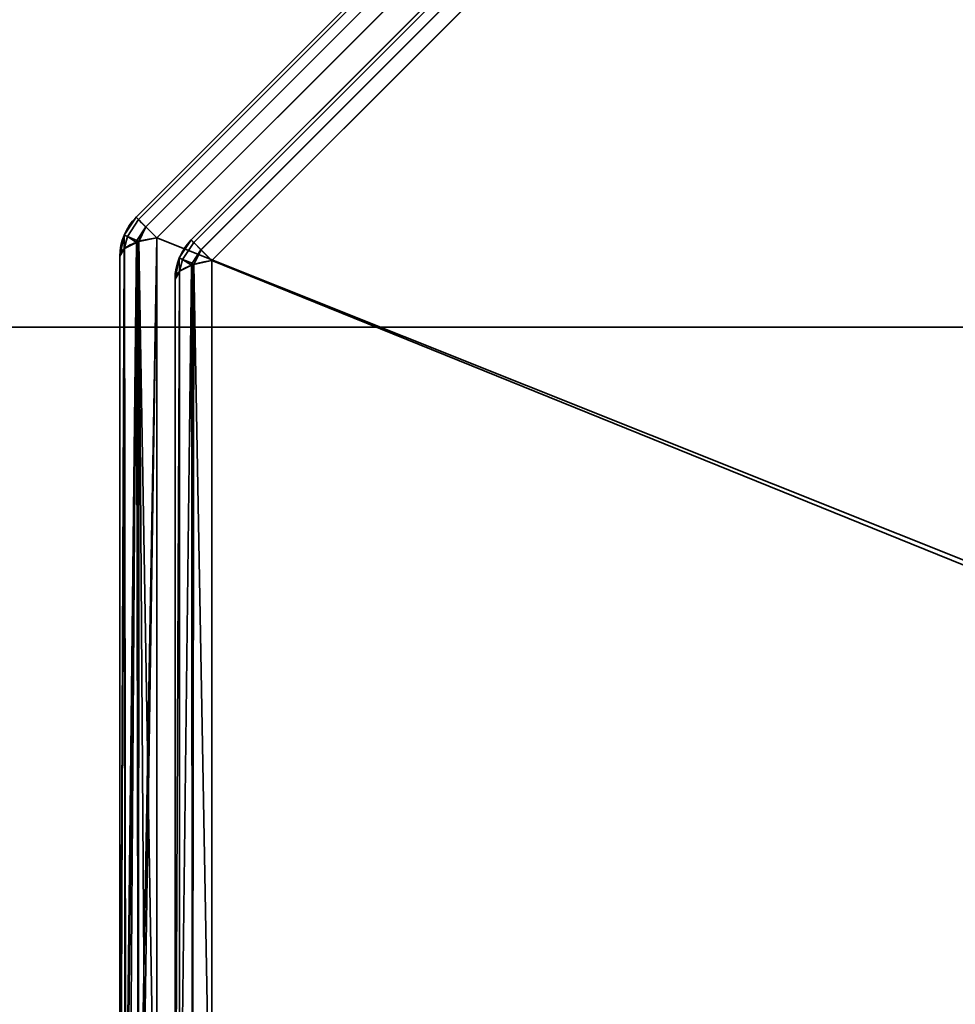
# Model space of a CAD drawing. Header units: millimetres. Extents: x -603 to 3703, y -115 to 193.
# Tile 853 of 1056: x 2459 to 2471, y -27 to -14. Entities that reach past the tile are written whole.
import ezdxf

# ---------------------------------------------------------------- set-up
doc = ezdxf.new("R2010")
doc.units = ezdxf.units.MM
doc.layers.add('151', color=7, linetype='Continuous', true_color=0xffffff)

# ---------------------------------------------------------------- blocks, each defined once
blk = doc.blocks.new('UG_SURFACE_003')
at = {"layer": '151', "color": 252, "linetype": 'Continuous', "lineweight": 35}
for points in [[(3703, -18, 2212.25), (3703, 174.4, 2212.25), (2297, 174.4, 2212.25), (2297, -18, 2212.25)], [(2447, -18, 2062.25), (2447, 174.4, 2062.25), (3553, 174.4, 2062.25), (3553, -18, 2062.25)], [(3703, -18, 2212.25), (2297, -18, 2212.25), (2447, -18, 2062.25), (3553, -18, 2062.25)]]:
    blk.add_3dface(points, dxfattribs=at)
blk = doc.blocks.new('UG_SURFACE_097')
at = {"layer": '151', "color": 252, "linetype": 'Continuous', "lineweight": 35}
for points in [[(2460.596, -16.637, 1161.986), (2470.637, -6.596, 1161.986), (2470.605, -6.564, 1161.739), (2460.564, -16.605, 1161.739)], [(2470.637, -6.596, 1014.514), (2460.596, -16.637, 1014.514), (2460.564, -16.605, 1014.761), (2470.605, -6.564, 1014.761)], [(2470.605, -6.564, 1161.739), (2470.605, -6.564, 1014.761), (2460.564, -16.605, 1014.761), (2460.564, -16.605, 1161.739)], [(2470.637, -6.596, 1161.987), (2470.637, -6.596, 1161.986), (2460.596, -16.637, 1161.986), (2460.596, -16.637, 1161.987)], [(2460.596, -16.637, 1161.987), (2460.688, -16.729, 1162.201), (2470.729, -6.688, 1162.201), (2470.637, -6.596, 1161.987)], [(2470.637, -6.596, 1014.513), (2470.729, -6.688, 1014.299), (2460.688, -16.729, 1014.299), (2460.596, -16.637, 1014.513)], [(2460.596, -16.637, 1014.513), (2460.596, -16.637, 1014.514), (2470.637, -6.596, 1014.514), (2470.637, -6.596, 1014.513)], [(2470.73, -6.689, 1162.204), (2470.729, -6.688, 1162.201), (2460.688, -16.729, 1162.201), (2460.689, -16.73, 1162.204)], [(2460.689, -16.73, 1014.296), (2460.688, -16.729, 1014.299), (2470.729, -6.688, 1014.299), (2470.73, -6.689, 1014.296)], [(2460.689, -16.73, 1162.204), (2460.827, -16.868, 1162.357), (2470.868, -6.827, 1162.357), (2470.73, -6.689, 1162.204)], [(2470.73, -6.689, 1014.296), (2470.868, -6.827, 1014.143), (2460.827, -16.868, 1014.143), (2460.689, -16.73, 1014.296)], [(2470.868, -6.827, 1162.357), (2460.827, -16.868, 1162.357), (2460.827, -30.332, 1167.419), (2480.253, -30.332, 1174.723)], [(2460.827, -16.868, 1014.143), (2470.868, -6.827, 1014.143), (2484.332, -6.827, 1009.081), (2484.332, -26.252, 1001.777)], [(2480.253, -30.332, 1174.723), (2484.332, -26.252, 1174.723), (2484.332, -6.827, 1167.419), (2470.868, -6.827, 1162.357)], [(2461.296, -16.927, 1014.935), (2470.927, -7.296, 1014.935), (2470.895, -7.264, 1015.182), (2461.264, -16.895, 1015.182)], [(2470.895, -7.264, 1161.318), (2461.264, -16.895, 1161.318), (2461.264, -16.895, 1015.182), (2470.895, -7.264, 1015.182)], [(2470.927, -7.296, 1161.565), (2461.296, -16.927, 1161.565), (2461.264, -16.895, 1161.318), (2470.895, -7.264, 1161.318)], [(2470.927, -7.296, 1014.933), (2470.927, -7.296, 1014.935), (2461.296, -16.927, 1014.935), (2461.296, -16.927, 1014.933)], [(2461.296, -16.927, 1014.933), (2461.388, -17.019, 1014.72), (2471.019, -7.388, 1014.72), (2470.927, -7.296, 1014.933)], [(2470.927, -7.296, 1161.567), (2471.019, -7.388, 1161.78), (2461.388, -17.019, 1161.78), (2461.296, -16.927, 1161.567)], [(2461.296, -16.927, 1161.567), (2461.296, -16.927, 1161.565), (2470.927, -7.296, 1161.565), (2470.927, -7.296, 1161.567)], [(2471.02, -7.389, 1014.717), (2471.019, -7.388, 1014.72), (2461.388, -17.019, 1014.72), (2461.389, -17.02, 1014.717)], [(2461.389, -17.02, 1161.783), (2461.388, -17.019, 1161.78), (2471.019, -7.388, 1161.78), (2471.02, -7.389, 1161.783)], [(2461.389, -17.02, 1014.717), (2461.527, -17.157, 1014.564), (2471.158, -7.527, 1014.564), (2471.02, -7.389, 1014.717)], [(2471.02, -7.389, 1161.783), (2471.158, -7.527, 1161.936), (2461.527, -17.157, 1161.936), (2461.389, -17.02, 1161.783)], [(2461.527, -17.157, 1161.936), (2471.158, -7.527, 1161.936), (2483.868, -7.527, 1166.715), (2484.565, -26.485, 1174.105)], [(2484.565, -26.485, 1002.395), (2483.868, -7.527, 1009.785), (2471.158, -7.527, 1014.564), (2461.527, -17.157, 1014.564)], [(2460.413, -16.832, 1014.761), (2460.413, -16.832, 1161.739), (2460.564, -16.605, 1161.739), (2460.564, -16.605, 1014.761)], [(2460.454, -16.851, 1161.987), (2460.596, -16.637, 1161.986), (2460.564, -16.605, 1161.739), (2460.413, -16.832, 1161.739)], [(2460.413, -16.832, 1014.761), (2460.564, -16.605, 1014.761), (2460.596, -16.637, 1014.514), (2460.454, -16.851, 1014.513)], [(2460.454, -16.851, 1161.987), (2460.596, -16.637, 1161.987), (2460.596, -16.637, 1161.986)], [(2460.688, -16.729, 1162.201), (2460.596, -16.637, 1161.987), (2460.454, -16.851, 1161.987), (2460.575, -16.901, 1162.204)], [(2460.575, -16.901, 1014.296), (2460.454, -16.851, 1014.513), (2460.596, -16.637, 1014.513), (2460.688, -16.729, 1014.299)], [(2460.596, -16.637, 1014.514), (2460.596, -16.637, 1014.513), (2460.454, -16.851, 1014.513)], [(2460.575, -16.901, 1162.204), (2460.689, -16.73, 1162.204), (2460.688, -16.729, 1162.201)], [(2460.688, -16.729, 1014.299), (2460.689, -16.73, 1014.296), (2460.575, -16.901, 1014.296)], [(2460.689, -16.73, 1162.204), (2460.575, -16.901, 1162.204), (2460.599, -16.916, 1162.229)], [(2460.599, -16.916, 1014.271), (2460.575, -16.901, 1014.296), (2460.689, -16.73, 1014.296)], [(2460.599, -16.916, 1162.229), (2460.827, -16.868, 1162.357), (2460.689, -16.73, 1162.204)], [(2460.689, -16.73, 1014.296), (2460.827, -16.868, 1014.143), (2460.599, -16.916, 1014.271)], [(2460.412, -16.834, 1014.761), (2460.359, -17.1, 1014.761), (2460.359, -17.1, 1161.739), (2460.412, -16.834, 1161.739)], [(2460.412, -16.834, 1161.739), (2460.359, -17.1, 1161.739), (2460.414, -17.007, 1161.987)], [(2460.414, -17.007, 1014.513), (2460.359, -17.1, 1014.761), (2460.412, -16.834, 1014.761)], [(2460.412, -16.834, 1161.739), (2460.413, -16.832, 1161.739), (2460.413, -16.832, 1014.761), (2460.412, -16.834, 1014.761)], [(2460.413, -16.832, 1161.739), (2460.412, -16.834, 1161.739), (2460.454, -16.851, 1161.987)], [(2460.454, -16.851, 1014.513), (2460.412, -16.834, 1014.761), (2460.413, -16.832, 1014.761)], [(2460.414, -17.007, 1161.987), (2460.454, -16.851, 1161.987), (2460.412, -16.834, 1161.739)], [(2460.412, -16.834, 1014.761), (2460.454, -16.851, 1014.513), (2460.414, -17.007, 1014.513)], [(2460.454, -16.851, 1161.987), (2460.414, -17.007, 1161.987), (2460.417, -17.002, 1162.001)], [(2460.417, -17.002, 1014.499), (2460.414, -17.007, 1014.513), (2460.454, -16.851, 1014.513)], [(2460.454, -16.851, 1161.987), (2460.417, -17.002, 1162.001), (2460.57, -16.926, 1162.202)], [(2460.57, -16.926, 1014.298), (2460.417, -17.002, 1014.499), (2460.454, -16.851, 1014.513)], [(2460.57, -16.926, 1162.202), (2460.575, -16.901, 1162.204), (2460.454, -16.851, 1161.987)], [(2460.454, -16.851, 1014.513), (2460.575, -16.901, 1014.296), (2460.57, -16.926, 1014.298)], [(2460.57, -16.926, 1162.202), (2460.417, -17.002, 1162.001), (2460.424, -30.198, 1166.96)], [(2460.433, -30.196, 1009.545), (2460.417, -17.002, 1014.499), (2460.57, -16.926, 1014.298)], [(2460.582, -16.92, 1162.219), (2460.57, -16.926, 1162.202), (2460.424, -30.198, 1166.96)], [(2460.424, -30.198, 1166.96), (2460.433, -30.21, 1167.001), (2460.582, -16.92, 1162.219)], [(2460.433, -30.21, 1167.001), (2460.59, -30.278, 1167.234), (2460.582, -16.92, 1162.219)], [(2460.57, -16.926, 1014.298), (2460.475, -30.236, 1009.41), (2460.433, -30.196, 1009.545)], [(2460.57, -16.926, 1014.298), (2460.594, -30.276, 1009.272), (2460.475, -30.236, 1009.41)], [(2460.575, -16.901, 1162.204), (2460.57, -16.926, 1162.202), (2460.582, -16.92, 1162.219)], [(2460.582, -16.92, 1014.281), (2460.57, -16.926, 1014.298), (2460.575, -16.901, 1014.296)], [(2460.57, -16.926, 1014.298), (2460.582, -16.92, 1014.281), (2460.594, -30.276, 1009.272)], [(2460.582, -16.92, 1162.219), (2460.599, -16.916, 1162.229), (2460.575, -16.901, 1162.204)], [(2460.575, -16.901, 1014.296), (2460.599, -16.916, 1014.271), (2460.582, -16.92, 1014.281)], [(2460.599, -16.916, 1162.229), (2460.582, -16.92, 1162.219), (2460.59, -30.278, 1167.234)], [(2460.594, -30.276, 1009.272), (2460.582, -16.92, 1014.281), (2460.599, -16.916, 1014.271)], [(2460.827, -16.868, 1162.357), (2460.599, -16.916, 1162.229), (2460.59, -30.278, 1167.234)], [(2460.59, -30.278, 1167.234), (2460.627, -30.294, 1167.288), (2460.827, -16.868, 1162.357)], [(2460.599, -16.916, 1014.271), (2460.693, -30.31, 1009.157), (2460.594, -30.276, 1009.272)], [(2460.599, -16.916, 1014.271), (2460.827, -16.868, 1014.143), (2460.827, -30.332, 1009.081)], [(2460.599, -16.916, 1014.271), (2460.827, -30.332, 1009.081), (2460.693, -30.31, 1009.157)], [(2460.627, -30.294, 1167.288), (2460.827, -30.332, 1167.419), (2460.827, -16.868, 1162.357)], [(2484.332, -26.252, 1001.777), (2480.253, -30.332, 1001.777), (2460.827, -30.332, 1009.081), (2460.827, -16.868, 1014.143)], [(2461.112, -17.122, 1161.318), (2461.112, -17.122, 1015.182), (2461.264, -16.895, 1015.182), (2461.264, -16.895, 1161.318)], [(2461.154, -17.141, 1014.933), (2461.296, -16.927, 1014.935), (2461.264, -16.895, 1015.182), (2461.112, -17.122, 1015.182)], [(2461.112, -17.122, 1161.318), (2461.264, -16.895, 1161.318), (2461.296, -16.927, 1161.565), (2461.154, -17.141, 1161.567)], [(2461.154, -17.141, 1014.933), (2461.296, -16.927, 1014.933), (2461.296, -16.927, 1014.935)], [(2461.388, -17.019, 1014.72), (2461.296, -16.927, 1014.933), (2461.154, -17.141, 1014.933), (2461.275, -17.191, 1014.717)], [(2461.275, -17.191, 1161.783), (2461.154, -17.141, 1161.567), (2461.296, -16.927, 1161.567), (2461.388, -17.019, 1161.78)], [(2461.296, -16.927, 1161.565), (2461.296, -16.927, 1161.567), (2461.154, -17.141, 1161.567)], [(2460.417, -17.002, 1162.001), (2460.414, -17.007, 1161.987), (2460.359, -30.1, 1166.627)], [(2460.359, -30.1, 1166.627), (2460.424, -30.198, 1166.96), (2460.417, -17.002, 1162.001)], [(2460.414, -17.007, 1161.987), (2460.359, -17.1, 1161.739), (2460.359, -30.1, 1166.627)], [(2460.414, -17.007, 1014.513), (2460.365, -30.131, 1009.768), (2460.359, -30.1, 1009.873)], [(2460.359, -30.1, 1009.873), (2460.359, -17.1, 1014.761), (2460.414, -17.007, 1014.513)], [(2460.359, -30.1, 1009.873), (2460.359, -30.1, 1166.627), (2460.359, -17.1, 1161.739), (2460.359, -17.1, 1014.761)], [(2460.414, -17.007, 1014.513), (2460.433, -30.196, 1009.545), (2460.365, -30.131, 1009.768)], [(2460.414, -17.007, 1014.513), (2460.417, -17.002, 1014.499), (2460.433, -30.196, 1009.545)], [(2461.275, -17.191, 1014.717), (2461.389, -17.02, 1014.717), (2461.388, -17.019, 1014.72)], [(2461.388, -17.019, 1161.78), (2461.389, -17.02, 1161.783), (2461.275, -17.191, 1161.783)], [(2461.389, -17.02, 1014.717), (2461.275, -17.191, 1014.717), (2461.299, -17.206, 1014.692)], [(2461.299, -17.206, 1161.808), (2461.275, -17.191, 1161.783), (2461.389, -17.02, 1161.783)], [(2461.299, -17.206, 1014.692), (2461.527, -17.157, 1014.564), (2461.389, -17.02, 1014.717)], [(2461.389, -17.02, 1161.783), (2461.527, -17.157, 1161.936), (2461.299, -17.206, 1161.808)], [(2461.112, -17.123, 1161.318), (2461.059, -17.39, 1161.318), (2461.059, -17.39, 1015.182), (2461.112, -17.123, 1015.182)], [(2461.112, -17.123, 1015.182), (2461.059, -17.39, 1015.182), (2461.114, -17.297, 1014.934)], [(2461.114, -17.297, 1161.566), (2461.059, -17.39, 1161.318), (2461.112, -17.123, 1161.318)], [(2461.112, -17.123, 1015.182), (2461.112, -17.122, 1015.182), (2461.112, -17.122, 1161.318), (2461.112, -17.123, 1161.318)], [(2461.112, -17.122, 1015.182), (2461.112, -17.123, 1015.182), (2461.154, -17.141, 1014.933)], [(2461.154, -17.141, 1161.567), (2461.112, -17.123, 1161.318), (2461.112, -17.122, 1161.318)], [(2461.114, -17.297, 1014.934), (2461.154, -17.141, 1014.933), (2461.112, -17.123, 1015.182)], [(2461.112, -17.123, 1161.318), (2461.154, -17.141, 1161.567), (2461.114, -17.297, 1161.566)], [(2461.154, -17.141, 1014.933), (2461.114, -17.297, 1014.934), (2461.117, -17.291, 1014.92)], [(2461.117, -17.291, 1161.58), (2461.114, -17.297, 1161.566), (2461.154, -17.141, 1161.567)], [(2461.154, -17.141, 1014.933), (2461.117, -17.291, 1014.92), (2461.27, -17.216, 1014.719)], [(2461.27, -17.216, 1161.782), (2461.117, -17.291, 1161.58), (2461.154, -17.141, 1161.567)], [(2461.117, -30.002, 1010.141), (2461.282, -29.92, 1009.923), (2461.282, -17.209, 1014.702), (2461.27, -17.216, 1014.719)], [(2461.27, -17.216, 1014.719), (2461.117, -17.291, 1014.92), (2461.117, -30.002, 1010.141)], [(2461.282, -29.92, 1166.577), (2461.117, -30.002, 1166.359), (2461.117, -17.291, 1161.58), (2461.27, -17.216, 1161.782)], [(2461.27, -17.216, 1014.719), (2461.275, -17.191, 1014.717), (2461.154, -17.141, 1014.933)], [(2461.154, -17.141, 1161.567), (2461.275, -17.191, 1161.783), (2461.27, -17.216, 1161.782)], [(2461.275, -17.191, 1014.717), (2461.27, -17.216, 1014.719), (2461.282, -17.209, 1014.702)], [(2461.282, -17.209, 1161.798), (2461.27, -17.216, 1161.782), (2461.275, -17.191, 1161.783)], [(2461.27, -17.216, 1161.782), (2461.282, -17.209, 1161.798), (2461.282, -29.92, 1166.577)], [(2461.282, -17.209, 1014.702), (2461.299, -17.206, 1014.692), (2461.275, -17.191, 1014.717)], [(2461.275, -17.191, 1161.783), (2461.299, -17.206, 1161.808), (2461.282, -17.209, 1161.798)], [(2461.282, -29.92, 1009.923), (2461.527, -29.868, 1009.785), (2461.527, -17.157, 1014.564), (2461.299, -17.206, 1014.692)], [(2461.299, -17.206, 1014.692), (2461.282, -17.209, 1014.702), (2461.282, -29.92, 1009.923)], [(2461.527, -29.868, 1166.715), (2461.282, -29.92, 1166.577), (2461.282, -17.209, 1161.798), (2461.299, -17.206, 1161.808)], [(2461.299, -17.206, 1161.808), (2461.527, -17.157, 1161.936), (2461.527, -29.868, 1166.715)], [(2484.565, -26.485, 1174.105), (2480.485, -30.565, 1174.105), (2461.527, -29.868, 1166.715), (2461.527, -17.157, 1161.936)], [(2461.527, -17.157, 1014.564), (2461.527, -29.868, 1009.785), (2480.485, -30.565, 1002.395), (2484.565, -26.485, 1002.395)], [(2461.059, -30.1, 1010.403), (2461.117, -30.002, 1010.141), (2461.117, -17.291, 1014.92), (2461.114, -17.297, 1014.934)], [(2461.114, -17.297, 1014.934), (2461.059, -17.39, 1015.182), (2461.059, -30.1, 1010.403)], [(2461.117, -30.002, 1166.359), (2461.059, -30.1, 1166.097), (2461.059, -17.39, 1161.318), (2461.114, -17.297, 1161.566)], [(2461.114, -17.297, 1161.566), (2461.117, -17.291, 1161.58), (2461.117, -30.002, 1166.359)], [(2461.059, -17.39, 1161.318), (2461.059, -30.1, 1166.097), (2461.059, -30.1, 1010.403), (2461.059, -17.39, 1015.182)]]:
    blk.add_3dface(points, dxfattribs=at)
blk = doc.blocks.new('UG_SURFACE_098')
at = {"layer": '151', "color": 252, "linetype": 'Continuous', "lineweight": 35}
for points in [[(2460.596, -16.637, 1651.986), (2470.637, -6.596, 1651.986), (2470.605, -6.564, 1651.739), (2460.564, -16.605, 1651.739)], [(2470.637, -6.596, 1504.514), (2460.596, -16.637, 1504.514), (2460.564, -16.605, 1504.761), (2470.605, -6.564, 1504.761)], [(2470.605, -6.564, 1651.739), (2470.605, -6.564, 1504.761), (2460.564, -16.605, 1504.761), (2460.564, -16.605, 1651.739)], [(2470.637, -6.596, 1651.987), (2470.637, -6.596, 1651.986), (2460.596, -16.637, 1651.986), (2460.596, -16.637, 1651.987)], [(2460.596, -16.637, 1651.987), (2460.688, -16.729, 1652.201), (2470.729, -6.688, 1652.201), (2470.637, -6.596, 1651.987)], [(2470.637, -6.596, 1504.513), (2470.729, -6.688, 1504.299), (2460.688, -16.729, 1504.299), (2460.596, -16.637, 1504.513)], [(2460.596, -16.637, 1504.513), (2460.596, -16.637, 1504.514), (2470.637, -6.596, 1504.514), (2470.637, -6.596, 1504.513)], [(2470.73, -6.689, 1652.204), (2470.729, -6.688, 1652.201), (2460.688, -16.729, 1652.201), (2460.689, -16.73, 1652.204)], [(2460.689, -16.73, 1504.296), (2460.688, -16.729, 1504.299), (2470.729, -6.688, 1504.299), (2470.73, -6.689, 1504.296)], [(2460.689, -16.73, 1652.204), (2460.827, -16.868, 1652.357), (2470.868, -6.827, 1652.357), (2470.73, -6.689, 1652.204)], [(2470.73, -6.689, 1504.296), (2470.868, -6.827, 1504.143), (2460.827, -16.868, 1504.143), (2460.689, -16.73, 1504.296)], [(2470.868, -6.827, 1652.357), (2460.827, -16.868, 1652.357), (2460.827, -30.332, 1657.419), (2480.253, -30.332, 1664.723)], [(2460.827, -16.868, 1504.143), (2470.868, -6.827, 1504.143), (2484.332, -6.827, 1499.081), (2484.332, -26.252, 1491.777)], [(2480.253, -30.332, 1664.723), (2484.332, -26.252, 1664.723), (2484.332, -6.827, 1657.419), (2470.868, -6.827, 1652.357)], [(2461.296, -16.927, 1504.935), (2470.927, -7.296, 1504.935), (2470.895, -7.264, 1505.182), (2461.264, -16.895, 1505.182)], [(2470.895, -7.264, 1651.318), (2461.264, -16.895, 1651.318), (2461.264, -16.895, 1505.182), (2470.895, -7.264, 1505.182)], [(2470.927, -7.296, 1651.565), (2461.296, -16.927, 1651.565), (2461.264, -16.895, 1651.318), (2470.895, -7.264, 1651.318)], [(2470.927, -7.296, 1504.933), (2470.927, -7.296, 1504.935), (2461.296, -16.927, 1504.935), (2461.296, -16.927, 1504.933)], [(2461.296, -16.927, 1504.933), (2461.388, -17.019, 1504.72), (2471.019, -7.388, 1504.72), (2470.927, -7.296, 1504.933)], [(2461.296, -16.927, 1651.567), (2461.296, -16.927, 1651.565), (2470.927, -7.296, 1651.565), (2470.927, -7.296, 1651.567)], [(2470.927, -7.296, 1651.567), (2471.019, -7.388, 1651.78), (2461.388, -17.019, 1651.78), (2461.296, -16.927, 1651.567)], [(2471.02, -7.389, 1504.717), (2471.019, -7.388, 1504.72), (2461.388, -17.019, 1504.72), (2461.389, -17.02, 1504.717)], [(2461.389, -17.02, 1651.783), (2461.388, -17.019, 1651.78), (2471.019, -7.388, 1651.78), (2471.02, -7.389, 1651.783)], [(2461.389, -17.02, 1504.717), (2461.527, -17.157, 1504.564), (2471.158, -7.527, 1504.564), (2471.02, -7.389, 1504.717)], [(2471.02, -7.389, 1651.783), (2471.158, -7.527, 1651.936), (2461.527, -17.157, 1651.936), (2461.389, -17.02, 1651.783)], [(2461.527, -17.157, 1651.936), (2471.158, -7.527, 1651.936), (2483.868, -7.527, 1656.715), (2484.565, -26.485, 1664.105)], [(2484.565, -26.485, 1492.395), (2483.868, -7.527, 1499.785), (2471.158, -7.527, 1504.564), (2461.527, -17.157, 1504.564)], [(2460.413, -16.832, 1504.761), (2460.413, -16.832, 1651.739), (2460.564, -16.605, 1651.739), (2460.564, -16.605, 1504.761)], [(2460.454, -16.851, 1651.987), (2460.596, -16.637, 1651.986), (2460.564, -16.605, 1651.739), (2460.413, -16.832, 1651.739)], [(2460.413, -16.832, 1504.761), (2460.564, -16.605, 1504.761), (2460.596, -16.637, 1504.514), (2460.454, -16.851, 1504.513)], [(2460.454, -16.851, 1651.987), (2460.596, -16.637, 1651.987), (2460.596, -16.637, 1651.986)], [(2460.688, -16.729, 1652.201), (2460.596, -16.637, 1651.987), (2460.454, -16.851, 1651.987), (2460.575, -16.901, 1652.204)], [(2460.575, -16.901, 1504.296), (2460.454, -16.851, 1504.513), (2460.596, -16.637, 1504.513), (2460.688, -16.729, 1504.299)], [(2460.596, -16.637, 1504.514), (2460.596, -16.637, 1504.513), (2460.454, -16.851, 1504.513)], [(2460.575, -16.901, 1652.204), (2460.689, -16.73, 1652.204), (2460.688, -16.729, 1652.201)], [(2460.688, -16.729, 1504.299), (2460.689, -16.73, 1504.296), (2460.575, -16.901, 1504.296)], [(2460.689, -16.73, 1652.204), (2460.575, -16.901, 1652.204), (2460.599, -16.916, 1652.228)], [(2460.599, -16.916, 1504.272), (2460.575, -16.901, 1504.296), (2460.689, -16.73, 1504.296)], [(2460.599, -16.916, 1652.228), (2460.827, -16.868, 1652.357), (2460.689, -16.73, 1652.204)], [(2460.689, -16.73, 1504.296), (2460.827, -16.868, 1504.143), (2460.599, -16.916, 1504.272)], [(2460.412, -16.834, 1504.761), (2460.359, -17.1, 1504.761), (2460.359, -17.1, 1651.739), (2460.412, -16.834, 1651.739)], [(2460.412, -16.834, 1651.739), (2460.359, -17.1, 1651.739), (2460.414, -17.007, 1651.987)], [(2460.414, -17.007, 1504.513), (2460.359, -17.1, 1504.761), (2460.412, -16.834, 1504.761)], [(2460.412, -16.834, 1651.739), (2460.413, -16.832, 1651.739), (2460.413, -16.832, 1504.761), (2460.412, -16.834, 1504.761)], [(2460.413, -16.832, 1651.739), (2460.412, -16.834, 1651.739), (2460.454, -16.851, 1651.987)], [(2460.454, -16.851, 1504.513), (2460.412, -16.834, 1504.761), (2460.413, -16.832, 1504.761)], [(2460.414, -17.007, 1651.987), (2460.454, -16.851, 1651.987), (2460.412, -16.834, 1651.739)], [(2460.412, -16.834, 1504.761), (2460.454, -16.851, 1504.513), (2460.414, -17.007, 1504.513)], [(2460.454, -16.851, 1651.987), (2460.414, -17.007, 1651.987), (2460.417, -17.002, 1652.001)], [(2460.417, -17.002, 1504.499), (2460.414, -17.007, 1504.513), (2460.454, -16.851, 1504.513)], [(2460.454, -16.851, 1651.987), (2460.417, -17.002, 1652.001), (2460.57, -16.926, 1652.202)], [(2460.57, -16.926, 1504.298), (2460.417, -17.002, 1504.499), (2460.454, -16.851, 1504.513)], [(2460.57, -16.926, 1652.202), (2460.575, -16.901, 1652.204), (2460.454, -16.851, 1651.987)], [(2460.454, -16.851, 1504.513), (2460.575, -16.901, 1504.296), (2460.57, -16.926, 1504.298)], [(2460.57, -16.926, 1652.202), (2460.417, -17.002, 1652.001), (2460.424, -30.198, 1656.96)], [(2460.433, -30.196, 1499.545), (2460.417, -17.002, 1504.499), (2460.57, -16.926, 1504.298)], [(2460.582, -16.92, 1652.219), (2460.57, -16.926, 1652.202), (2460.424, -30.198, 1656.96)], [(2460.424, -30.198, 1656.96), (2460.433, -30.21, 1657.001), (2460.582, -16.92, 1652.219)], [(2460.433, -30.21, 1657.001), (2460.59, -30.278, 1657.234), (2460.582, -16.92, 1652.219)], [(2460.57, -16.926, 1504.298), (2460.475, -30.236, 1499.41), (2460.433, -30.196, 1499.545)], [(2460.57, -16.926, 1504.298), (2460.594, -30.276, 1499.272), (2460.475, -30.236, 1499.41)], [(2460.575, -16.901, 1652.204), (2460.57, -16.926, 1652.202), (2460.582, -16.92, 1652.219)], [(2460.582, -16.92, 1504.281), (2460.57, -16.926, 1504.298), (2460.575, -16.901, 1504.296)], [(2460.57, -16.926, 1504.298), (2460.582, -16.92, 1504.281), (2460.594, -30.276, 1499.272)], [(2460.582, -16.92, 1652.219), (2460.599, -16.916, 1652.228), (2460.575, -16.901, 1652.204)], [(2460.575, -16.901, 1504.296), (2460.599, -16.916, 1504.272), (2460.582, -16.92, 1504.281)], [(2460.599, -16.916, 1652.228), (2460.582, -16.92, 1652.219), (2460.59, -30.278, 1657.234)], [(2460.594, -30.276, 1499.272), (2460.582, -16.92, 1504.281), (2460.599, -16.916, 1504.272)], [(2460.827, -16.868, 1652.357), (2460.599, -16.916, 1652.228), (2460.59, -30.278, 1657.234)], [(2460.59, -30.278, 1657.234), (2460.627, -30.294, 1657.288), (2460.827, -16.868, 1652.357)], [(2460.599, -16.916, 1504.272), (2460.693, -30.31, 1499.157), (2460.594, -30.276, 1499.272)], [(2460.599, -16.916, 1504.272), (2460.827, -16.868, 1504.143), (2460.827, -30.332, 1499.081)], [(2460.599, -16.916, 1504.272), (2460.827, -30.332, 1499.081), (2460.693, -30.31, 1499.157)], [(2460.627, -30.294, 1657.288), (2460.827, -30.332, 1657.419), (2460.827, -16.868, 1652.357)], [(2484.332, -26.252, 1491.777), (2480.253, -30.332, 1491.777), (2460.827, -30.332, 1499.081), (2460.827, -16.868, 1504.143)], [(2461.112, -17.122, 1651.318), (2461.112, -17.122, 1505.182), (2461.264, -16.895, 1505.182), (2461.264, -16.895, 1651.318)], [(2461.154, -17.141, 1504.933), (2461.296, -16.927, 1504.935), (2461.264, -16.895, 1505.182), (2461.112, -17.122, 1505.182)], [(2461.112, -17.122, 1651.318), (2461.264, -16.895, 1651.318), (2461.296, -16.927, 1651.565), (2461.154, -17.141, 1651.567)], [(2461.154, -17.141, 1504.933), (2461.296, -16.927, 1504.933), (2461.296, -16.927, 1504.935)], [(2461.388, -17.019, 1504.72), (2461.296, -16.927, 1504.933), (2461.154, -17.141, 1504.933), (2461.275, -17.191, 1504.717)], [(2461.275, -17.191, 1651.783), (2461.154, -17.141, 1651.567), (2461.296, -16.927, 1651.567), (2461.388, -17.019, 1651.78)], [(2461.296, -16.927, 1651.565), (2461.296, -16.927, 1651.567), (2461.154, -17.141, 1651.567)], [(2460.417, -17.002, 1652.001), (2460.414, -17.007, 1651.987), (2460.359, -30.1, 1656.627)], [(2460.359, -30.1, 1656.627), (2460.424, -30.198, 1656.96), (2460.417, -17.002, 1652.001)], [(2460.414, -17.007, 1651.987), (2460.359, -17.1, 1651.739), (2460.359, -30.1, 1656.627)], [(2460.414, -17.007, 1504.513), (2460.365, -30.131, 1499.768), (2460.359, -30.1, 1499.873)], [(2460.359, -30.1, 1499.873), (2460.359, -17.1, 1504.761), (2460.414, -17.007, 1504.513)], [(2460.359, -30.1, 1499.873), (2460.359, -30.1, 1656.627), (2460.359, -17.1, 1651.739), (2460.359, -17.1, 1504.761)], [(2460.414, -17.007, 1504.513), (2460.433, -30.196, 1499.545), (2460.365, -30.131, 1499.768)], [(2460.414, -17.007, 1504.513), (2460.417, -17.002, 1504.499), (2460.433, -30.196, 1499.545)], [(2461.275, -17.191, 1504.717), (2461.389, -17.02, 1504.717), (2461.388, -17.019, 1504.72)], [(2461.388, -17.019, 1651.78), (2461.389, -17.02, 1651.783), (2461.275, -17.191, 1651.783)], [(2461.389, -17.02, 1504.717), (2461.275, -17.191, 1504.717), (2461.299, -17.206, 1504.692)], [(2461.299, -17.206, 1651.808), (2461.275, -17.191, 1651.783), (2461.389, -17.02, 1651.783)], [(2461.299, -17.206, 1504.692), (2461.527, -17.157, 1504.564), (2461.389, -17.02, 1504.717)], [(2461.389, -17.02, 1651.783), (2461.527, -17.157, 1651.936), (2461.299, -17.206, 1651.808)], [(2461.112, -17.123, 1651.318), (2461.059, -17.39, 1651.318), (2461.059, -17.39, 1505.182), (2461.112, -17.123, 1505.182)], [(2461.112, -17.123, 1505.182), (2461.059, -17.39, 1505.182), (2461.114, -17.297, 1504.934)], [(2461.114, -17.297, 1651.567), (2461.059, -17.39, 1651.318), (2461.112, -17.123, 1651.318)], [(2461.112, -17.123, 1505.182), (2461.112, -17.122, 1505.182), (2461.112, -17.122, 1651.318), (2461.112, -17.123, 1651.318)], [(2461.112, -17.122, 1505.182), (2461.112, -17.123, 1505.182), (2461.154, -17.141, 1504.933)], [(2461.154, -17.141, 1651.567), (2461.112, -17.123, 1651.318), (2461.112, -17.122, 1651.318)], [(2461.114, -17.297, 1504.934), (2461.154, -17.141, 1504.933), (2461.112, -17.123, 1505.182)], [(2461.112, -17.123, 1651.318), (2461.154, -17.141, 1651.567), (2461.114, -17.297, 1651.567)], [(2461.154, -17.141, 1504.933), (2461.114, -17.297, 1504.934), (2461.117, -17.291, 1504.92)], [(2461.117, -17.291, 1651.58), (2461.114, -17.297, 1651.567), (2461.154, -17.141, 1651.567)], [(2461.154, -17.141, 1504.933), (2461.117, -17.291, 1504.92), (2461.27, -17.216, 1504.719)], [(2461.27, -17.216, 1651.782), (2461.117, -17.291, 1651.58), (2461.154, -17.141, 1651.567)], [(2461.117, -30.002, 1500.141), (2461.282, -29.92, 1499.923), (2461.282, -17.209, 1504.702), (2461.27, -17.216, 1504.719)], [(2461.27, -17.216, 1504.719), (2461.117, -17.291, 1504.92), (2461.117, -30.002, 1500.141)], [(2461.282, -29.92, 1656.577), (2461.117, -30.002, 1656.359), (2461.117, -17.291, 1651.58), (2461.27, -17.216, 1651.782)], [(2461.27, -17.216, 1504.719), (2461.275, -17.191, 1504.717), (2461.154, -17.141, 1504.933)], [(2461.154, -17.141, 1651.567), (2461.275, -17.191, 1651.783), (2461.27, -17.216, 1651.782)], [(2461.275, -17.191, 1504.717), (2461.27, -17.216, 1504.719), (2461.282, -17.209, 1504.702)], [(2461.282, -17.209, 1651.798), (2461.27, -17.216, 1651.782), (2461.275, -17.191, 1651.783)], [(2461.27, -17.216, 1651.782), (2461.282, -17.209, 1651.798), (2461.282, -29.92, 1656.577)], [(2461.282, -17.209, 1504.702), (2461.299, -17.206, 1504.692), (2461.275, -17.191, 1504.717)], [(2461.275, -17.191, 1651.783), (2461.299, -17.206, 1651.808), (2461.282, -17.209, 1651.798)], [(2461.282, -29.92, 1499.923), (2461.527, -29.868, 1499.785), (2461.527, -17.157, 1504.564), (2461.299, -17.206, 1504.692)], [(2461.299, -17.206, 1504.692), (2461.282, -17.209, 1504.702), (2461.282, -29.92, 1499.923)], [(2461.527, -29.868, 1656.715), (2461.282, -29.92, 1656.577), (2461.282, -17.209, 1651.798), (2461.299, -17.206, 1651.808)], [(2461.299, -17.206, 1651.808), (2461.527, -17.157, 1651.936), (2461.527, -29.868, 1656.715)], [(2484.565, -26.485, 1664.105), (2480.485, -30.565, 1664.105), (2461.527, -29.868, 1656.715), (2461.527, -17.157, 1651.936)], [(2461.527, -17.157, 1504.564), (2461.527, -29.868, 1499.785), (2480.485, -30.565, 1492.395), (2484.565, -26.485, 1492.395)], [(2461.059, -30.1, 1500.403), (2461.117, -30.002, 1500.141), (2461.117, -17.291, 1504.92), (2461.114, -17.297, 1504.934)], [(2461.114, -17.297, 1504.934), (2461.059, -17.39, 1505.182), (2461.059, -30.1, 1500.403)], [(2461.117, -30.002, 1656.359), (2461.059, -30.1, 1656.097), (2461.059, -17.39, 1651.318), (2461.114, -17.297, 1651.567)], [(2461.114, -17.297, 1651.567), (2461.117, -17.291, 1651.58), (2461.117, -30.002, 1656.359)], [(2461.059, -17.39, 1651.318), (2461.059, -30.1, 1656.097), (2461.059, -30.1, 1500.403), (2461.059, -17.39, 1505.182)]]:
    blk.add_3dface(points, dxfattribs=at)
blk = doc.blocks.new('UG_SURFACE_101')
at = {"layer": '151', "color": 252, "linetype": 'Continuous', "lineweight": 35}
for points in [[(2432, -18, 2077.25), (3568, -18, 2077.25), (3566.5, -18, 2075.75), (2433.5, -18, 2075.75)], [(2432, -18, 2077.25), (2432, -29.92, 2077.25), (3568, -29.92, 2077.25), (3568, -18, 2077.25)], [(2433.5, -18, 2075.75), (3566.5, -18, 2075.75), (3566.5, -29.92, 2075.75), (2433.5, -29.92, 2075.75)]]:
    blk.add_3dface(points, dxfattribs=at)

msp = doc.modelspace()

# ---------------------------------------------------------------- linework, layer by layer
at = {"layer": '151', "linetype": 'Continuous', "lineweight": -3}
for p, q in [((2470.605, -6.564, 1161.739), (2460.564, -16.605, 1161.739)), ((2460.564, -16.605, 1504.761), (2470.605, -6.564, 1504.761)), ((2470.605, -6.564, 1651.739), (2460.564, -16.605, 1651.739)), ((2460.564, -16.605, 1014.761), (2470.605, -6.564, 1014.761)), ((2470.868, -6.827, 1652.357), (2460.827, -16.868, 1652.357)), ((2460.827, -16.868, 1014.143), (2470.868, -6.827, 1014.143)), ((2460.827, -16.868, 1504.143), (2470.868, -6.827, 1504.143)), ((2470.868, -6.827, 1162.357), (2460.827, -16.868, 1162.357)), ((2470.895, -7.264, 1161.318), (2461.264, -16.895, 1161.318)), ((2461.264, -16.895, 1015.182), (2470.895, -7.264, 1015.182)), ((2461.264, -16.895, 1505.182), (2470.895, -7.264, 1505.182)), ((2470.895, -7.264, 1651.318), (2461.264, -16.895, 1651.318)), ((2461.527, -17.157, 1651.936), (2471.157, -7.527, 1651.936)), ((2471.157, -7.527, 1014.564), (2461.527, -17.157, 1014.564)), ((2471.157, -7.527, 1504.564), (2461.527, -17.157, 1504.564)), ((2461.527, -17.157, 1161.936), (2471.157, -7.527, 1161.936)), ((2461.527, -17.157, 1651.936), (2471.157, -7.527, 1651.936)), ((2460.564, -16.605, 1651.739), (2460.564, -16.605, 1504.761)), ((2460.564, -16.605, 1161.739), (2460.564, -16.605, 1014.761)), ((2460.827, -16.868, 1014.143), (2460.827, -30.332, 1009.081)), ((2460.827, -16.868, 1652.357), (2460.827, -30.332, 1657.419)), ((2460.827, -16.868, 1504.143), (2460.827, -30.332, 1499.081)), ((2460.827, -16.868, 1162.357), (2460.827, -30.332, 1167.419)), ((2461.264, -16.895, 1161.318), (2461.264, -16.895, 1015.182)), ((2461.264, -16.895, 1651.318), (2461.264, -16.895, 1505.182)), ((2460.359, -17.1, 1504.761), (2460.359, -30.1, 1499.873)), ((2460.359, -17.1, 1161.739), (2460.359, -30.1, 1166.627)), ((2460.359, -17.1, 1651.739), (2460.359, -17.1, 1504.761)), ((2460.359, -17.1, 1651.739), (2460.359, -30.1, 1656.627)), ((2460.359, -17.1, 1161.739), (2460.359, -17.1, 1014.761)), ((2460.359, -17.1, 1014.761), (2460.359, -30.1, 1009.873)), ((2461.527, -17.157, 1014.564), (2461.527, -29.868, 1009.785)), ((2461.527, -17.157, 1504.564), (2461.527, -29.868, 1499.785)), ((2461.527, -29.868, 1166.715), (2461.527, -17.157, 1161.936)), ((2461.527, -29.868, 1656.715), (2461.527, -17.157, 1651.936)), ((2461.059, -17.39, 1161.318), (2461.059, -30.1, 1166.097)), ((2461.059, -17.39, 1651.318), (2461.059, -30.1, 1656.097)), ((2461.059, -17.39, 1015.182), (2461.059, -17.39, 1161.318)), ((2461.059, -17.39, 1505.182), (2461.059, -17.39, 1651.318)), ((2461.059, -30.1, 1010.403), (2461.059, -17.39, 1015.182)), ((2461.059, -30.1, 1500.403), (2461.059, -17.39, 1505.182)), ((3703, -18, 2212.25), (2297, -18, 2212.25)), ((3568, -18, 2077.25), (2432, -18, 2077.25)), ((3566.5, -18, 2075.75), (2433.5, -18, 2075.75)), ((2447, -18, 2062.25), (3553, -18, 2062.25))]:
    msp.add_line(p, q, dxfattribs=at)
for centre in [(2461.059, -17.1, 1504.761), (2461.059, -17.1, 1014.761)]:
    msp.add_arc(centre, 0.7, 135, 180, dxfattribs=at)
at = {"layer": '151', "linetype": 'Continuous', "lineweight": -3, "extrusion": (-3.01691e-16, 0, -1)}
for centre, start in [((-2461.059, -17.1, -1651.739), 360), ((-2461.059, -17.1, -1161.739), 360), ((-2461.759, -17.39, -1161.318), 0), ((-2461.759, -17.39, -1651.318), 0)]:
    msp.add_arc(centre, 0.7, start, 45, dxfattribs=at)
at = {"layer": '151', "linetype": 'Continuous', "lineweight": -3, "extrusion": (0.707107, 0.707107, 7.62964e-17)}
for centre in [(-1752.323, 1161.739, 1728.14), (-1752.323, 1651.739, 1728.14)]:
    msp.add_arc(centre, 0.7, 0, 62, dxfattribs=at)
at = {"layer": '151', "linetype": 'Continuous', "lineweight": -3, "extrusion": (0.707107, 0.707107, 1.83544e-16)}
for centre, start, end in [((-1752.323, 1014.761, 1728.14), 298, 0), ((-1752.323, 1504.761, 1728.14), 298, 0), ((-1753.023, 1505.182, 1728.43), 298, 0), ((-1753.023, 1651.318, 1728.43), 0, 62), ((-1753.023, 1015.182, 1728.43), 298, 0), ((-1753.023, 1161.318, 1728.43), 0, 62)]:
    msp.add_arc(centre, 0.7, start, end, dxfattribs=at)
at = {"layer": '151', "linetype": 'Continuous', "lineweight": -3, "extrusion": (-8.70319e-15, -0.936029, 0.351924)}
for centre in [(2461.059, 1081.403, 424.849), (2461.059, 1540.057, 597.292), (2461.759, 1539.561, 597.415), (2461.759, 1080.907, 424.973)]:
    msp.add_arc(centre, 0.7, 109.3882, 180, dxfattribs=at)
at = {"layer": '151', "linetype": 'Continuous', "lineweight": -3, "extrusion": (-8.69867e-16, -0.936029, -0.351924)}
for centre in [(2461.059, 955.863, -341.112), (2461.059, 1414.517, -513.555)]:
    msp.add_arc(centre, 0.7, 180, 250.6118, dxfattribs=at)
at = {"layer": '151', "linetype": 'Continuous', "lineweight": -3, "extrusion": (0, 0, -1)}
for centre in [(-2461.759, -17.39, -1015.182), (-2461.759, -17.39, -1505.182)]:
    msp.add_arc(centre, 0.7, 0, 45, dxfattribs=at)
at = {"layer": '151', "linetype": 'Continuous', "lineweight": -3, "extrusion": (-9.33028e-16, 0.936029, 0.351924)}
for centre in [(-2461.759, 956.359, 340.989), (-2461.759, 1415.013, 513.432)]:
    msp.add_arc(centre, 0.7, 289.3882, 360, dxfattribs=at)

# ---------------------------------------------------------------- block references
at = {"layer": '151', "linetype": 'Continuous', "lineweight": -3}
for name in ['UG_SURFACE_003', 'UG_SURFACE_101', 'UG_SURFACE_097', 'UG_SURFACE_098']:
    msp.add_blockref(name, (0, 0), dxfattribs=at)

doc.saveas('drawing.dxf')
